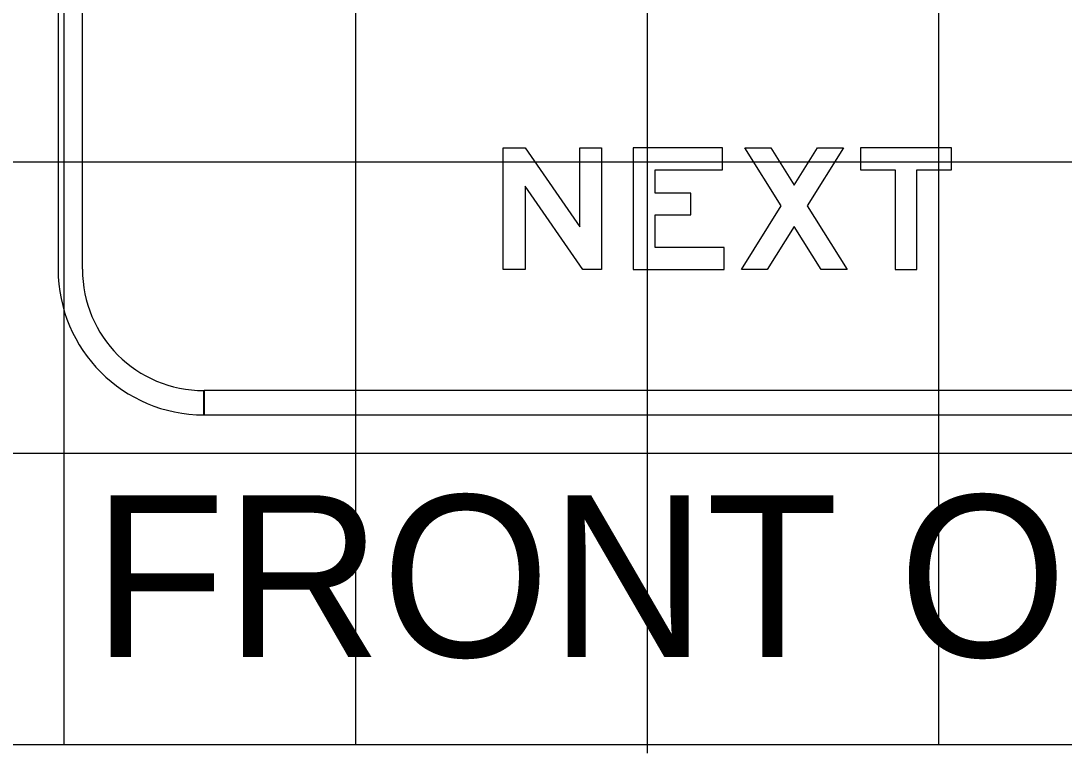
# Model space of a CAD drawing. Extents: x 1797809 to 2198143, y 249608 to 1237864.
# Drawn here: x 2197313.79 to 2197320.95, y 1237163.05 to 1237168.07 of the extents above; entities that cross this region are included whole.
import ezdxf

# ---------------------------------------------------------------- set-up
doc = ezdxf.new("R2010")
doc.units = 0
for name, color, linetype in [('60', 7, 'Continuous'), ('GSBWFILL', 7, 'Continuous'), ('GSCOLORFILL', 7, 'Continuous'), ('GSOUTLINE', 7, 'Continuous'), ('GSSHT', 7, 'Continuous'), ('Level 55', 7, 'Continuous')]:
    doc.layers.add(name, color=color, linetype=linetype)

msp = doc.modelspace()

# ---------------------------------------------------------------- linework, layer by layer
at = {"layer": '60'}
for p, q in [((2197288.0894, 1237163.1062), (2197408.0894, 1237163.1062)), ((2197318.0894, 1237163.0462), (2197318.0894, 1237163.1062))]:
    msp.add_line(p, q, dxfattribs=at)
at = {"layer": 'GSBWFILL'}
for points in [[(2197317.7756, 1237167.2001), (2197317.7756, 1237166.3667), (2197317.6465, 1237166.3667), (2197317.2506, 1237166.9376), (2197317.2506, 1237166.3667), (2197317.1006, 1237166.3667), (2197317.1006, 1237167.2001), (2197317.2511, 1237167.2001), (2197317.6256, 1237166.66), (2197317.6256, 1237167.2001)], [(2197318.6173, 1237166.5167), (2197318.1423, 1237166.5167), (2197318.1423, 1237166.7409), (2197318.3881, 1237166.7409), (2197318.3881, 1237166.8909), (2197318.1423, 1237166.8909), (2197318.1423, 1237167.0501), (2197318.6048, 1237167.0501), (2197318.6048, 1237167.2001), (2197317.9923, 1237167.2001), (2197317.9923, 1237166.3667), (2197318.6173, 1237166.3667)], [(2197319.2819, 1237166.3667), (2197319.0965, 1237166.6622), (2197318.911, 1237166.3667), (2197318.734, 1237166.3667), (2197319.0079, 1237166.8033), (2197318.759, 1237167.2001), (2197318.936, 1237167.2001), (2197319.0965, 1237166.9444), (2197319.2569, 1237167.2001), (2197319.434, 1237167.2001), (2197319.185, 1237166.8033), (2197319.459, 1237166.3667)], [(2197319.5506, 1237167.0501), (2197319.7881, 1237167.0501), (2197319.7881, 1237166.3667), (2197319.9381, 1237166.3667), (2197319.9381, 1237167.0501), (2197320.1756, 1237167.0501), (2197320.1756, 1237167.2001), (2197319.5506, 1237167.2001)]]:
    msp.add_lwpolyline(points, close=True, dxfattribs=at)
at = {"layer": 'GSCOLORFILL'}
for p, q in [((2197314.0471, 1237172.3681), (2197314.0471, 1237166.3681)), ((2197314.2138, 1237166.3681), (2197314.2138, 1237172.3681)), ((2197315.0471, 1237165.3681), (2197315.0471, 1237165.5347)), ((2197326.5554, 1237165.5347), (2197315.0488, 1237165.5347)), ((2197315.0488, 1237165.5347), (2197315.0488, 1237165.3681)), ((2197315.0488, 1237165.3681), (2197326.5554, 1237165.3681))]:
    msp.add_line(p, q, dxfattribs=at)
for points in [[(2197317.7756, 1237167.2001), (2197317.7756, 1237166.3667), (2197317.6465, 1237166.3667), (2197317.2506, 1237166.9376), (2197317.2506, 1237166.3667), (2197317.1006, 1237166.3667), (2197317.1006, 1237167.2001), (2197317.2511, 1237167.2001), (2197317.6256, 1237166.66), (2197317.6256, 1237167.2001)], [(2197318.6173, 1237166.5167), (2197318.1423, 1237166.5167), (2197318.1423, 1237166.7409), (2197318.3881, 1237166.7409), (2197318.3881, 1237166.8909), (2197318.1423, 1237166.8909), (2197318.1423, 1237167.0501), (2197318.6048, 1237167.0501), (2197318.6048, 1237167.2001), (2197317.9923, 1237167.2001), (2197317.9923, 1237166.3667), (2197318.6173, 1237166.3667)], [(2197319.2819, 1237166.3667), (2197319.0965, 1237166.6622), (2197318.911, 1237166.3667), (2197318.734, 1237166.3667), (2197319.0079, 1237166.8033), (2197318.759, 1237167.2001), (2197318.936, 1237167.2001), (2197319.0965, 1237166.9444), (2197319.2569, 1237167.2001), (2197319.434, 1237167.2001), (2197319.185, 1237166.8033), (2197319.459, 1237166.3667)], [(2197319.5506, 1237167.0501), (2197319.7881, 1237167.0501), (2197319.7881, 1237166.3667), (2197319.9381, 1237166.3667), (2197319.9381, 1237167.0501), (2197320.1756, 1237167.0501), (2197320.1756, 1237167.2001), (2197319.5506, 1237167.2001)]]:
    msp.add_lwpolyline(points, close=True, dxfattribs=at)
for radius in [1, 0.8333]:
    msp.add_arc((2197315.0471, 1237166.3681), radius, 180, 270, dxfattribs=at)
at = {"layer": 'GSOUTLINE'}
for points in [[(2197317.7756, 1237167.2001), (2197317.7756, 1237166.3667), (2197317.6465, 1237166.3667), (2197317.2506, 1237166.9376), (2197317.2506, 1237166.3667), (2197317.1006, 1237166.3667), (2197317.1006, 1237167.2001), (2197317.2511, 1237167.2001), (2197317.6256, 1237166.66), (2197317.6256, 1237167.2001)], [(2197318.6173, 1237166.5167), (2197318.1423, 1237166.5167), (2197318.1423, 1237166.7409), (2197318.3881, 1237166.7409), (2197318.3881, 1237166.8909), (2197318.1423, 1237166.8909), (2197318.1423, 1237167.0501), (2197318.6048, 1237167.0501), (2197318.6048, 1237167.2001), (2197317.9923, 1237167.2001), (2197317.9923, 1237166.3667), (2197318.6173, 1237166.3667)], [(2197319.2819, 1237166.3667), (2197319.0965, 1237166.6622), (2197318.911, 1237166.3667), (2197318.734, 1237166.3667), (2197319.0079, 1237166.8033), (2197318.759, 1237167.2001), (2197318.936, 1237167.2001), (2197319.0965, 1237166.9444), (2197319.2569, 1237167.2001), (2197319.434, 1237167.2001), (2197319.185, 1237166.8033), (2197319.459, 1237166.3667)], [(2197319.5506, 1237167.0501), (2197319.7881, 1237167.0501), (2197319.7881, 1237166.3667), (2197319.9381, 1237166.3667), (2197319.9381, 1237167.0501), (2197320.1756, 1237167.0501), (2197320.1756, 1237167.2001), (2197319.5506, 1237167.2001)]]:
    msp.add_lwpolyline(points, close=True, dxfattribs=at)
at = {"layer": 'GSSHT'}
for p, q in [((2197314.0894, 1237163.1062), (2197314.0894, 1237223.1062)), ((2197316.0894, 1237163.1062), (2197316.0894, 1237223.1062)), ((2197318.0894, 1237163.1062), (2197318.0894, 1237223.1062)), ((2197320.0894, 1237163.1062), (2197320.0894, 1237223.1062)), ((2197288.0894, 1237167.1062), (2197408.0894, 1237167.1062)), ((2197288.0894, 1237165.1062), (2197408.0894, 1237165.1062)), ((2197288.0894, 1237163.1062), (2197408.0894, 1237163.1062))]:
    msp.add_line(p, q, dxfattribs=at)

# ---------------------------------------------------------------- texts
at = {"layer": 'Level 55'}
msp.add_text('FRONT OF SIGN', height=1.110462, dxfattribs=at).set_placement((2197314.2863, 1237163.7065))

doc.saveas('drawing.dxf')
